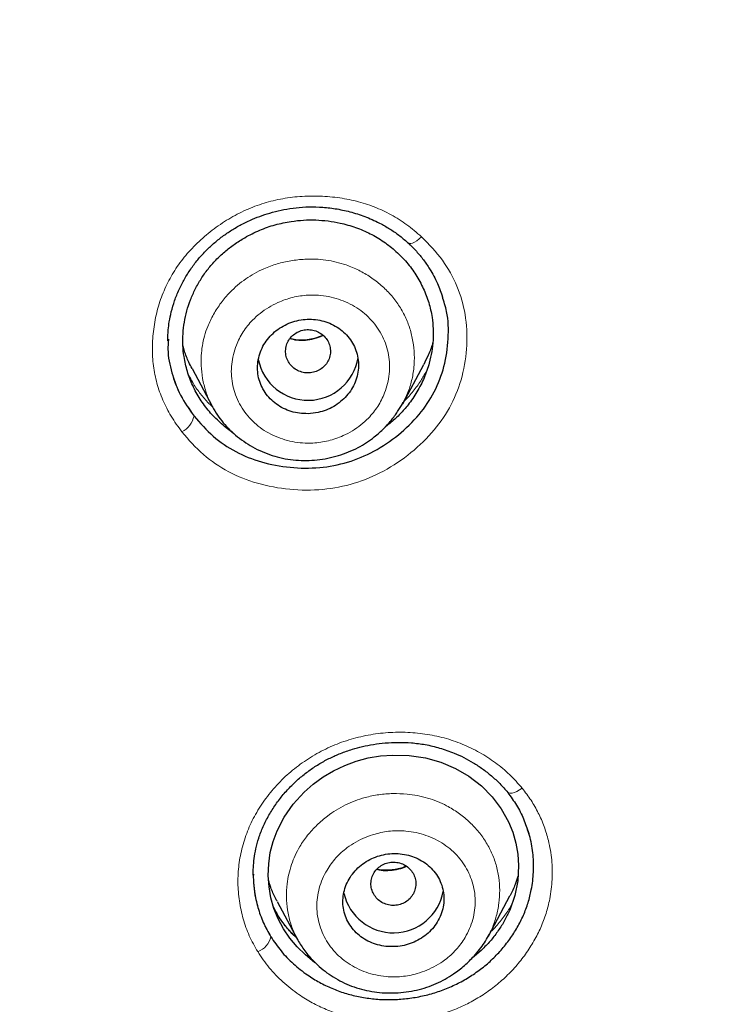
# Model space of a CAD drawing. Header units: millimetres. Extents: x 8 to 846, y 12 to 2113.
# Tile 282 of 515: x 495 to 507, y 1786 to 1804. Entities that reach past the tile are written whole.
import ezdxf

# ---------------------------------------------------------------- set-up
doc = ezdxf.new("R2010")
doc.units = ezdxf.units.MM

msp = doc.modelspace()

# ---------------------------------------------------------------- linework, layer by layer
at = {"color": 7, "linetype": 'Continuous', "lineweight": 30}
for p, q in [((501.588, 1799.835), (501.553, 1799.874)), ((497.277, 1798.159), (497.277, 1798.133)), ((501.451, 1797.005), (501.826, 1797.708)), ((497.697, 1797.633), (498.055, 1796.963)), ((501.457, 1797.027), (501.447, 1797.007)), ((501.496, 1797.073), (501.478, 1797.056)), ((498.066, 1796.95), (498.058, 1796.964)), ((498.79, 1788.616), (498.79, 1788.604)), ((502.978, 1787.518), (503.359, 1788.234)), ((499.213, 1788.138), (499.574, 1787.46)), ((499.578, 1787.462), (499.574, 1787.47))]:
    msp.add_line(p, q, dxfattribs=at)
at = {"color": 8, "linetype": 'Continuous', "lineweight": 0, "flags": 128}
for points in [[(501.787, 1799.983), (501.744, 1799.945), (501.702, 1799.913), (501.662, 1799.888), (501.626, 1799.871), (501.594, 1799.862), (501.569, 1799.862), (501.551, 1799.871), (501.55, 1799.871)], [(503.582, 1790.154), (503.534, 1790.123), (503.486, 1790.098), (503.441, 1790.079), (503.4, 1790.069), (503.365, 1790.066), (503.337, 1790.071), (503.316, 1790.084), (503.305, 1790.105)]]:
    msp.add_lwpolyline(points, dxfattribs=at)
at = {"color": 7, "linetype": 'Continuous', "lineweight": 30, "flags": 128}
msp.add_lwpolyline([(499.901, 1787.038), (499.882, 1787.05), (499.718, 1787.182), (499.571, 1787.325), (499.44, 1787.481), (499.326, 1787.649), (499.232, 1787.825), (499.157, 1788.011), (499.103, 1788.202), (499.069, 1788.399), (499.056, 1788.601), (499.064, 1788.806), (499.092, 1789.006), (499.142, 1789.202), (499.213, 1789.394), (499.339, 1789.641), (499.499, 1789.87), (499.693, 1790.083), (499.857, 1790.228), (500.032, 1790.356), (500.219, 1790.467), (500.418, 1790.562), (500.623, 1790.637), (500.835, 1790.693), (501.053, 1790.729), (501.277, 1790.746), (501.569, 1790.738), (501.857, 1790.695), (502.132, 1790.618), (502.392, 1790.508), (502.632, 1790.368), (502.853, 1790.197), (503.047, 1790.001), (503.209, 1789.787), (503.339, 1789.554), (503.414, 1789.368), (503.469, 1789.177), (503.503, 1788.98), (503.516, 1788.778), (503.501, 1788.506), (503.449, 1788.241), (503.359, 1787.983), (503.359, 1787.983)], dxfattribs=at)
at = {"color": 7, "linetype": 'Continuous', "lineweight": 30}
for centre, radius, start, end in [((499.764, 1797.973), 0.904, 191.2003, 350.7381), ((501.285, 1788.482), 0.905, 192.7199, 349.3168)]:
    msp.add_arc(centre, radius, start, end, dxfattribs=at)
at = {"color": 8, "linetype": 'Continuous', "lineweight": 0}
for centre, radius, start, end in [((497.328, 1796.876), 0.414, 296.8443, 347.7015), ((498.745, 1787.584), 0.365, 289.7327, 347.9302)]:
    msp.add_arc(centre, radius, start, end, dxfattribs=at)
at = {"color": 7, "linetype": 'Continuous', "lineweight": 30}
for points, knots in [([(478.038, 1882.285), (478.896, 1882.275), (480.611, 1882.254), (483.18, 1882.085), (485.738, 1881.818), (488.282, 1881.442), (490.807, 1880.962), (493.308, 1880.377), (495.918, 1879.65), (498.626, 1878.762), (501.417, 1877.692), (504.148, 1876.485), (506.812, 1875.146), (509.403, 1873.68), (511.795, 1872.166), (513.995, 1870.628), (516.013, 1869.085), (517.96, 1867.459), (519.833, 1865.754), (521.626, 1863.97), (523.337, 1862.114), (524.964, 1860.187), (526.503, 1858.195), (527.952, 1856.14), (529.308, 1854.028), (530.57, 1851.861), (531.733, 1849.644), (532.795, 1847.379), (533.808, 1844.944), (534.747, 1842.335), (535.589, 1839.551), (536.286, 1836.73), (536.835, 1833.878), (537.236, 1831.004), (537.475, 1828.251), (537.574, 1825.629), (537.556, 1823.143), (537.425, 1820.66), (537.184, 1818.185), (536.832, 1815.723), (536.371, 1813.277), (535.802, 1810.852), (535.125, 1808.454), (534.342, 1806.086), (533.454, 1803.752), (532.461, 1801.459), (531.365, 1799.21), (530.17, 1797.008), (528.806, 1794.739), (527.256, 1792.418), (525.504, 1790.062), (523.633, 1787.794), (521.644, 1785.621), (519.55, 1783.541), (518.065, 1782.245), (517.323, 1781.597)], [0, 0, 0, 0, 0.017859, 0.035717, 0.053574, 0.07143, 0.089287, 0.107143, 0.125, 0.145832, 0.166666, 0.1875, 0.208333, 0.229166, 0.249999, 0.267856, 0.285713, 0.303571, 0.321429, 0.339287, 0.357144, 0.375001, 0.392858, 0.410715, 0.428572, 0.446429, 0.464286, 0.482143, 0.500002, 0.520835, 0.541668, 0.562501, 0.583334, 0.604167, 0.624999, 0.642856, 0.660713, 0.678571, 0.696428, 0.714286, 0.732144, 0.750003, 0.76786, 0.785718, 0.803575, 0.821433, 0.839289, 0.857146, 0.875003, 0.895835, 0.916668, 0.9375, 0.958333, 0.979167, 1, 1, 1, 1]), ([(478.038, 1768.871), (478.645, 1768.876), (479.858, 1768.887), (481.674, 1768.973), (483.484, 1769.11), (485.288, 1769.304), (487.085, 1769.552), (488.872, 1769.856), (490.596, 1770.202), (492.255, 1770.586), (493.851, 1771.003), (495.432, 1771.463), (496.998, 1771.967), (498.55, 1772.514), (500.137, 1773.124), (501.754, 1773.8), (503.395, 1774.546), (505.006, 1775.34), (506.589, 1776.181), (508.142, 1777.071), (509.668, 1778.008), (511.124, 1778.965), (512.509, 1779.937), (513.823, 1780.915), (515.105, 1781.929), (516.356, 1782.978), (517.576, 1784.061), (518.798, 1785.211), (520.018, 1786.429), (521.228, 1787.717), (522.396, 1789.041), (523.52, 1790.401), (524.602, 1791.797), (525.642, 1793.23), (526.612, 1794.657), (527.511, 1796.072), (528.34, 1797.464), (529.125, 1798.876), (529.867, 1800.307), (530.564, 1801.756), (531.236, 1803.267), (531.878, 1804.839), (532.485, 1806.474), (533.038, 1808.126), (533.538, 1809.796), (533.984, 1811.484), (534.378, 1813.192), (534.708, 1814.867), (534.979, 1816.504), (535.193, 1818.095), (535.36, 1819.688), (535.478, 1821.283), (535.549, 1822.881), (535.572, 1824.526), (535.543, 1826.217), (535.456, 1827.953), (535.312, 1829.687), (535.111, 1831.419), (534.854, 1833.15), (534.54, 1834.877), (534.181, 1836.547), (533.783, 1838.155), (533.353, 1839.7), (532.878, 1841.229), (532.357, 1842.742), (531.792, 1844.24), (531.191, 1845.699), (530.557, 1847.12), (529.893, 1848.502), (529.189, 1849.867), (528.444, 1851.215), (527.66, 1852.546), (526.836, 1853.859), (525.975, 1855.15), (525.065, 1856.436), (524.109, 1857.711), (523.102, 1858.975), (522.06, 1860.21), (520.981, 1861.414), (519.866, 1862.589), (518.733, 1863.715), (517.585, 1864.793), (516.424, 1865.825), (515.232, 1866.827), (514.01, 1867.798), (512.756, 1868.74), (511.472, 1869.65), (510.162, 1870.527), (508.812, 1871.379), (507.422, 1872.204), (505.991, 1873.001), (504.537, 1873.757), (503.062, 1874.472), (501.565, 1875.145), (500.072, 1875.767), (498.584, 1876.339), (497.105, 1876.862), (495.61, 1877.347), (494.098, 1877.792), (492.57, 1878.197), (491.026, 1878.564), (489.47, 1878.889), (487.883, 1879.179), (486.269, 1879.428), (484.628, 1879.635), (482.984, 1879.797), (481.338, 1879.912), (479.689, 1879.983), (478.588, 1879.992), (478.038, 1879.997)], [0, 0, 0, 0, 0.010081, 0.020137, 0.030179, 0.040216, 0.050257, 0.060311, 0.070335, 0.079491, 0.088633, 0.097767, 0.1069, 0.116039, 0.125192, 0.135253, 0.145282, 0.155288, 0.16528, 0.175267, 0.185259, 0.195301, 0.204496, 0.213673, 0.222839, 0.232002, 0.241168, 0.250345, 0.260322, 0.270285, 0.280246, 0.290212, 0.300194, 0.310203, 0.320293, 0.329526, 0.338727, 0.347904, 0.357065, 0.366218, 0.375372, 0.385323, 0.395264, 0.405207, 0.415162, 0.425139, 0.435149, 0.445226, 0.454443, 0.463632, 0.472801, 0.481959, 0.491116, 0.500279, 0.510233, 0.520184, 0.530144, 0.540125, 0.550137, 0.560192, 0.570258, 0.579448, 0.588609, 0.59775, 0.60688, 0.616007, 0.625139, 0.633867, 0.642594, 0.651329, 0.660077, 0.668845, 0.677642, 0.686473, 0.695244, 0.704395, 0.713529, 0.722653, 0.731774, 0.740899, 0.750037, 0.758756, 0.767483, 0.776222, 0.78498, 0.793764, 0.802579, 0.811433, 0.820208, 0.829363, 0.838502, 0.847632, 0.856762, 0.865897, 0.875044, 0.883755, 0.89247, 0.901196, 0.909939, 0.918704, 0.927499, 0.936329, 0.945126, 0.954305, 0.963462, 0.972602, 0.981734, 0.990864, 1, 1, 1, 1]), ([(478.038, 1841.553), (478.328, 1841.549), (478.905, 1841.542), (479.767, 1841.486), (480.622, 1841.396), (481.469, 1841.269), (482.304, 1841.107), (483.126, 1840.911), (483.936, 1840.681), (484.739, 1840.415), (485.533, 1840.116), (486.316, 1839.782), (487.085, 1839.414), (487.838, 1839.013), (488.574, 1838.58), (489.286, 1838.118), (489.971, 1837.631), (490.628, 1837.121), (491.26, 1836.584), (491.869, 1836.02), (492.455, 1835.428), (493.016, 1834.806), (493.55, 1834.158), (494.054, 1833.485), (494.525, 1832.795), (494.962, 1832.093), (495.365, 1831.377), (495.736, 1830.645), (496.079, 1829.892), (496.39, 1829.121), (496.668, 1828.334), (496.91, 1827.539), (497.116, 1826.733), (497.286, 1825.922), (497.418, 1825.11), (497.512, 1824.301), (497.568, 1823.492), (497.587, 1822.676), (497.569, 1821.856), (497.513, 1821.033), (497.419, 1820.215), (497.288, 1819.402), (497.12, 1818.599), (496.916, 1817.806), (496.677, 1817.023), (496.402, 1816.245), (496.089, 1815.469), (495.741, 1814.701), (495.359, 1813.947), (494.946, 1813.215), (494.502, 1812.504), (494.03, 1811.82), (493.531, 1811.162), (493.005, 1810.529), (492.45, 1809.917), (491.862, 1809.324), (491.245, 1808.753), (490.6, 1808.207), (489.933, 1807.69), (489.244, 1807.203), (488.536, 1806.749), (487.811, 1806.326), (487.069, 1805.935), (486.306, 1805.573), (485.519, 1805.239), (484.713, 1804.936), (483.893, 1804.666), (483.067, 1804.432), (482.234, 1804.234), (481.4, 1804.074), (480.564, 1803.95), (479.728, 1803.863), (478.885, 1803.809), (478.321, 1803.802), (478.038, 1803.799)], [0, 0, 0, 0, 0.01416, 0.028225, 0.042221, 0.056175, 0.070116, 0.08382, 0.097563, 0.111371, 0.125269, 0.139236, 0.153202, 0.167193, 0.181236, 0.195324, 0.209096, 0.222815, 0.236507, 0.250198, 0.264062, 0.277956, 0.291908, 0.305946, 0.319987, 0.333699, 0.347417, 0.361166, 0.374969, 0.38903, 0.403034, 0.417007, 0.430976, 0.44504, 0.458842, 0.472564, 0.48623, 0.49987, 0.513831, 0.527731, 0.541598, 0.555459, 0.569343, 0.583028, 0.596788, 0.610648, 0.624634, 0.638912, 0.653063, 0.667115, 0.681093, 0.695027, 0.708695, 0.722372, 0.736086, 0.749862, 0.763897, 0.77786, 0.791778, 0.805678, 0.819587, 0.833284, 0.847043, 0.860888, 0.874845, 0.889056, 0.903155, 0.91717, 0.931127, 0.945054, 0.95873, 0.972428, 0.986177, 1, 1, 1, 1]), ([(535.073, 1824.397), (535.066, 1823.725), (535.051, 1822.382), (534.932, 1820.371), (534.742, 1818.364), (534.474, 1816.362), (534.129, 1814.366), (533.717, 1812.417), (533.244, 1810.522), (532.715, 1808.685), (532.121, 1806.869), (531.461, 1805.073), (530.724, 1803.268), (529.908, 1801.458), (529.008, 1799.648), (528.038, 1797.869), (527, 1796.122), (525.893, 1794.407), (524.742, 1792.761), (523.556, 1791.186), (522.339, 1789.684), (521.07, 1788.224), (519.748, 1786.806), (518.352, 1785.41), (516.88, 1784.039), (515.33, 1782.699), (513.726, 1781.411), (512.067, 1780.176), (510.358, 1778.997), (508.639, 1777.9), (506.922, 1776.885), (505.209, 1775.949), (503.465, 1775.073), (501.691, 1774.255), (499.855, 1773.483), (497.956, 1772.762), (495.995, 1772.096), (494.005, 1771.499), (491.985, 1770.97), (489.939, 1770.512), (487.915, 1770.132), (485.922, 1769.828), (483.966, 1769.596), (482.008, 1769.43), (480.046, 1769.329), (478.039, 1769.294), (475.989, 1769.329), (473.899, 1769.439), (471.814, 1769.623), (469.736, 1769.882), (467.665, 1770.215), (465.649, 1770.612), (463.692, 1771.068), (461.798, 1771.576), (459.928, 1772.146), (458.081, 1772.777), (456.215, 1773.485), (454.335, 1774.275), (452.445, 1775.15), (450.593, 1776.091), (448.777, 1777.097), (446.997, 1778.168), (445.29, 1779.281), (443.66, 1780.427), (442.108, 1781.599), (440.602, 1782.82), (439.144, 1784.088), (437.701, 1785.433), (436.278, 1786.855), (434.883, 1788.358), (433.548, 1789.908), (432.272, 1791.504), (431.053, 1793.15), (429.917, 1794.808), (428.862, 1796.472), (427.89, 1798.133), (426.98, 1799.822), (426.132, 1801.539), (425.331, 1803.319), (424.581, 1805.161), (423.889, 1807.061), (423.27, 1808.981), (422.725, 1810.921), (422.252, 1812.885), (421.859, 1814.835), (421.544, 1816.763), (421.303, 1818.662), (421.132, 1820.568), (421.025, 1822.48), (421.012, 1823.758), (421.006, 1824.397)], [0, 0, 0, 0, 0.011647, 0.023279, 0.034914, 0.046569, 0.058262, 0.069997, 0.081033, 0.092045, 0.103046, 0.114051, 0.125075, 0.136674, 0.148268, 0.159874, 0.171507, 0.183184, 0.194903, 0.205931, 0.216944, 0.227954, 0.238974, 0.250018, 0.2616, 0.2732, 0.284834, 0.296518, 0.308264, 0.319998, 0.330999, 0.341975, 0.352941, 0.363907, 0.374886, 0.386463, 0.398058, 0.409684, 0.421356, 0.433089, 0.444843, 0.455871, 0.466863, 0.477832, 0.488791, 0.499751, 0.51144, 0.523115, 0.53479, 0.54648, 0.558201, 0.569925, 0.580927, 0.591892, 0.602833, 0.61376, 0.624687, 0.6364, 0.648087, 0.659761, 0.671439, 0.683135, 0.694871, 0.705904, 0.716895, 0.727858, 0.738804, 0.749746, 0.761426, 0.773081, 0.784724, 0.796373, 0.808043, 0.819784, 0.830839, 0.841857, 0.852852, 0.863839, 0.87483, 0.886496, 0.898127, 0.909738, 0.921348, 0.932974, 0.944696, 0.955762, 0.96681, 0.977856, 0.988914, 1, 1, 1, 1]), ([(421.626, 1820.903), (421.63, 1820.848), (421.638, 1820.728), (421.654, 1820.534), (421.672, 1820.308), (421.694, 1820.05), (421.718, 1819.768), (421.746, 1819.472), (421.791, 1819.007), (421.859, 1818.385), (421.95, 1817.641), (422.046, 1816.946), (422.144, 1816.293), (422.248, 1815.649), (422.388, 1814.851), (422.571, 1813.899), (422.809, 1812.791), (423.069, 1811.69), (423.366, 1810.544), (423.702, 1809.355), (424.082, 1808.125), (424.492, 1806.904), (424.931, 1805.693), (425.4, 1804.494), (425.898, 1803.305), (426.425, 1802.129), (426.982, 1800.963), (427.568, 1799.808), (428.184, 1798.665), (428.827, 1797.536), (429.497, 1796.422), (430.191, 1795.329), (430.906, 1794.258), (431.643, 1793.211), (432.404, 1792.18), (433.193, 1791.161), (434.012, 1790.153), (434.861, 1789.158), (435.735, 1788.183), (436.632, 1787.229), (437.552, 1786.295), (438.495, 1785.382), (439.46, 1784.492), (440.448, 1783.623), (441.456, 1782.778), (442.484, 1781.956), (443.532, 1781.157), (444.593, 1780.386), (445.664, 1779.645), (446.746, 1778.932), (447.844, 1778.245), (448.965, 1777.577), (450.11, 1776.931), (451.277, 1776.306), (452.46, 1775.709), (453.658, 1775.139), (454.869, 1774.596), (456.094, 1774.081), (457.331, 1773.595), (458.58, 1773.137), (459.839, 1772.709), (461.107, 1772.309), (462.385, 1771.938), (463.664, 1771.598), (464.943, 1771.288), (466.219, 1771.01), (467.501, 1770.76), (468.797, 1770.537), (470.107, 1770.342), (471.43, 1770.175), (472.758, 1770.039), (474.088, 1769.933), (475.422, 1769.858), (476.759, 1769.813), (478.097, 1769.8), (479.434, 1769.816), (480.768, 1769.863), (482.099, 1769.941), (483.426, 1770.049), (484.743, 1770.187), (486.047, 1770.353), (487.339, 1770.547), (488.626, 1770.769), (489.917, 1771.022), (491.21, 1771.306), (492.506, 1771.622), (493.795, 1771.967), (495.075, 1772.341), (496.346, 1772.744), (497.606, 1773.176), (498.855, 1773.637), (500.09, 1774.126), (501.311, 1774.642), (502.519, 1775.186), (503.712, 1775.757), (504.885, 1776.351), (506.035, 1776.969), (507.163, 1777.608), (508.276, 1778.272), (509.381, 1778.965), (510.477, 1779.688), (511.562, 1780.442), (512.63, 1781.221), (513.679, 1782.023), (514.708, 1782.85), (515.716, 1783.699), (516.702, 1784.57), (517.665, 1785.462), (518.604, 1786.374), (519.52, 1787.308), (520.413, 1788.262), (521.278, 1789.231), (522.113, 1790.213), (522.92, 1791.208), (523.703, 1792.221), (524.468, 1793.259), (525.213, 1794.322), (525.937, 1795.408), (526.634, 1796.511), (527.304, 1797.629), (527.946, 1798.761), (528.56, 1799.908), (529.145, 1801.065), (529.7, 1802.233), (530.225, 1803.411), (530.721, 1804.6), (531.188, 1805.802), (531.625, 1807.014), (532.033, 1808.237), (532.412, 1809.468), (532.76, 1810.708), (533.079, 1811.955), (533.367, 1813.208), (533.624, 1814.467), (533.814, 1815.524), (533.953, 1816.388), (534.053, 1817.064), (534.148, 1817.769), (534.222, 1818.387), (534.279, 1818.901), (534.319, 1819.295), (534.354, 1819.667), (534.38, 1819.972), (534.4, 1820.216), (534.415, 1820.402), (534.427, 1820.561), (534.437, 1820.692), (534.446, 1820.792), (534.451, 1820.852), (534.453, 1820.878)], [0, 0, 0, 0, 0.000972, 0.00214, 0.003506, 0.005071, 0.006833, 0.008669, 0.010483, 0.01536, 0.020074, 0.024147, 0.02815, 0.032108, 0.036022, 0.042913, 0.049781, 0.056648, 0.063516, 0.07132, 0.079124, 0.086927, 0.094729, 0.102526, 0.110315, 0.118106, 0.125905, 0.133736, 0.141568, 0.149401, 0.157234, 0.165071, 0.172773, 0.180477, 0.188169, 0.195855, 0.203695, 0.211534, 0.219373, 0.22721, 0.235046, 0.242882, 0.250729, 0.258566, 0.266406, 0.274247, 0.282088, 0.289927, 0.297623, 0.305312, 0.312993, 0.320676, 0.328514, 0.336353, 0.344191, 0.352031, 0.359872, 0.367717, 0.37557, 0.383406, 0.391244, 0.399082, 0.406919, 0.414756, 0.42245, 0.430139, 0.437816, 0.445493, 0.45333, 0.461167, 0.469006, 0.476845, 0.484688, 0.492542, 0.500414, 0.508269, 0.516104, 0.523931, 0.531754, 0.539576, 0.547258, 0.554937, 0.562615, 0.570292, 0.578136, 0.585988, 0.593841, 0.601695, 0.60955, 0.617404, 0.625259, 0.633094, 0.640923, 0.648747, 0.656569, 0.664391, 0.672072, 0.679754, 0.687435, 0.695118, 0.702963, 0.710816, 0.718673, 0.72653, 0.734389, 0.742246, 0.7501, 0.757929, 0.765748, 0.773567, 0.781388, 0.789209, 0.796892, 0.804574, 0.81226, 0.819951, 0.82781, 0.835667, 0.843519, 0.85137, 0.859219, 0.867068, 0.874915, 0.882713, 0.890504, 0.898295, 0.906097, 0.913906, 0.921715, 0.929526, 0.937336, 0.945145, 0.952949, 0.960746, 0.968542, 0.972526, 0.976679, 0.980999, 0.985489, 0.988029, 0.990437, 0.992707, 0.994838, 0.996024, 0.997162, 0.998233, 0.998944, 0.999532, 1, 1, 1, 1]), ([(497.266, 1798.13), (497.267, 1798.157), (497.267, 1798.219), (497.273, 1798.334), (497.291, 1798.479), (497.326, 1798.654), (497.384, 1798.846), (497.463, 1799.042), (497.559, 1799.23), (497.67, 1799.407), (497.795, 1799.573), (497.932, 1799.726), (498.079, 1799.865), (498.236, 1799.991), (498.401, 1800.103), (498.58, 1800.206), (498.762, 1800.293), (498.949, 1800.366), (499.135, 1800.424), (499.337, 1800.472), (499.555, 1800.505), (499.788, 1800.521), (500.033, 1800.514), (500.287, 1800.482), (500.549, 1800.424), (500.813, 1800.335), (501.044, 1800.229), (501.24, 1800.114), (501.405, 1800), (501.506, 1799.911), (501.557, 1799.867)], [0, 0, 0, 0, 0.016628, 0.038477, 0.065685, 0.098226, 0.135646, 0.173483, 0.210631, 0.247112, 0.282952, 0.318189, 0.352872, 0.387003, 0.420383, 0.454108, 0.491446, 0.521962, 0.554621, 0.589418, 0.626348, 0.665422, 0.706681, 0.75018, 0.795921, 0.843861, 0.893915, 0.928418, 0.963786, 1, 1, 1, 1]), ([(498.419, 1796.499), (498.418, 1796.499), (498.337, 1796.547), (498.195, 1796.669), (498, 1796.865), (497.837, 1797.088), (497.705, 1797.328), (497.608, 1797.582), (497.553, 1797.824), (497.531, 1798.05), (497.534, 1798.255), (497.557, 1798.46), (497.601, 1798.662), (497.666, 1798.86), (497.752, 1799.052), (497.856, 1799.236), (497.979, 1799.41), (498.12, 1799.571), (498.277, 1799.719), (498.449, 1799.852), (498.656, 1799.984), (498.899, 1800.104), (499.177, 1800.204), (499.369, 1800.24), (499.466, 1800.258)], [0, 0, 0, 0, 0.000706, 0.055848, 0.111023, 0.167165, 0.223102, 0.278254, 0.333559, 0.374866, 0.416739, 0.458423, 0.499973, 0.541639, 0.583313, 0.625106, 0.666422, 0.708056, 0.749408, 0.790901, 0.832952, 0.889194, 0.944544, 1, 1, 1, 1]), ([(499.466, 1800.258), (499.538, 1800.267), (499.683, 1800.285), (499.903, 1800.286), (500.121, 1800.269), (500.36, 1800.228), (500.614, 1800.155), (500.876, 1800.043), (501.118, 1799.899), (501.336, 1799.728), (501.529, 1799.529), (501.692, 1799.306), (501.824, 1799.066), (501.921, 1798.812), (501.975, 1798.57), (501.998, 1798.345), (501.996, 1798.141), (501.972, 1797.937), (501.923, 1797.711), (501.839, 1797.469), (501.712, 1797.218), (501.565, 1797.003), (501.408, 1796.824), (501.271, 1796.693), (501.176, 1796.622), (501.14, 1796.595)], [0, 0, 0, 0, 0.037329, 0.075155, 0.112695, 0.150228, 0.200843, 0.250641, 0.300479, 0.350417, 0.400225, 0.450738, 0.501301, 0.551093, 0.600957, 0.638375, 0.675649, 0.713151, 0.751244, 0.801274, 0.851527, 0.901431, 0.938699, 0.976547, 1, 1, 1, 1]), ([(501.557, 1799.867), (501.604, 1799.82), (501.698, 1799.727), (501.823, 1799.574), (501.952, 1799.385), (502.073, 1799.163), (502.134, 1798.987), (502.163, 1798.902)], [0, 0, 0, 0, 0.170699, 0.340947, 0.510833, 0.764987, 1, 1, 1, 1]), ([(497.733, 1796.788), (497.842, 1796.663), (498.055, 1796.417), (498.467, 1796.141), (498.934, 1795.952), (499.443, 1795.86), (499.965, 1795.853), (500.475, 1795.95), (500.953, 1796.151), (501.383, 1796.443), (501.753, 1796.8), (502.031, 1797.215), (502.207, 1797.677), (502.273, 1798.162), (502.265, 1798.588), (502.186, 1798.83), (502.158, 1798.917)], [0, 0, 0, 0, 0.075111, 0.147055, 0.219065, 0.294364, 0.369507, 0.441341, 0.513286, 0.588747, 0.663488, 0.735209, 0.807337, 0.88324, 0.957813, 1, 1, 1, 1]), ([(499.765, 1796.83), (499.825, 1796.835), (499.935, 1796.844), (500.09, 1796.892), (500.226, 1796.956), (500.348, 1797.042), (500.456, 1797.145), (500.543, 1797.263), (500.61, 1797.394), (500.652, 1797.533), (500.668, 1797.677), (500.658, 1797.82), (500.623, 1797.96), (500.562, 1798.091), (500.478, 1798.209), (500.374, 1798.312), (500.253, 1798.396), (500.119, 1798.459), (499.975, 1798.5), (499.826, 1798.517), (499.676, 1798.511), (499.528, 1798.482), (499.386, 1798.431), (499.255, 1798.357), (499.137, 1798.265), (499.037, 1798.156), (498.957, 1798.033), (498.9, 1797.898), (498.867, 1797.757), (498.861, 1797.613), (498.88, 1797.47), (498.926, 1797.333), (498.995, 1797.207), (499.087, 1797.094), (499.198, 1796.998), (499.325, 1796.921), (499.464, 1796.867), (499.612, 1796.833), (499.714, 1796.831), (499.765, 1796.83)], [0, 0, 0, 0, 0.0320294, 0.058413, 0.0847956, 0.1112898, 0.137784, 0.1645465, 0.19131, 0.218382, 0.2454554, 0.2727378, 0.3000215, 0.3273201, 0.3546193, 0.3817362, 0.4088527, 0.435674, 0.462494, 0.4890339, 0.5155724, 0.5419637, 0.568354, 0.5947936, 0.6212328, 0.6479006, 0.6745691, 0.7015482, 0.7285287, 0.7557628, 0.7829984, 0.8103151, 0.8376326, 0.8648241, 0.8920154, 0.9190068, 0.9459972, 0.9729993, 1, 1, 1, 1]), ([(499.458, 1797.694), (499.482, 1797.67), (499.531, 1797.622), (499.626, 1797.576), (499.729, 1797.553), (499.834, 1797.558), (499.935, 1797.589), (500.024, 1797.643), (500.095, 1797.718), (500.144, 1797.809), (500.167, 1797.908), (500.162, 1798.01), (500.131, 1798.107), (500.074, 1798.194), (499.996, 1798.262), (499.902, 1798.309), (499.799, 1798.332), (499.694, 1798.327), (499.593, 1798.296), (499.504, 1798.242), (499.433, 1798.166), (499.384, 1798.076), (499.361, 1797.976), (499.366, 1797.875), (499.397, 1797.777), (499.437, 1797.722), (499.458, 1797.694)], [0, 0, 0, 0, 0.041659, 0.083341, 0.125, 0.166659, 0.208341, 0.25, 0.291659, 0.333341, 0.375, 0.416659, 0.458341, 0.5, 0.541659, 0.583341, 0.625, 0.666659, 0.708341, 0.75, 0.791659, 0.833341, 0.875, 0.916659, 0.958341, 1, 1, 1, 1]), ([(497.274, 1798.14), (497.271, 1798.086), (497.259, 1797.89), (497.327, 1797.556), (497.478, 1797.15), (497.647, 1796.91), (497.733, 1796.788)], [0, 0, 0, 0, 0.110247, 0.402082, 0.695137, 1, 1, 1, 1]), ([(500.029, 1798.227), (500.023, 1798.224), (499.977, 1798.199), (499.882, 1798.17), (499.749, 1798.143), (499.615, 1798.138), (499.511, 1798.148), (499.456, 1798.164), (499.441, 1798.169)], [0, 0, 0, 0, 0.035966, 0.259316, 0.482445, 0.703711, 0.923586, 1, 1, 1, 1]), ([(501.988, 1798.101), (501.986, 1798.093), (501.966, 1798.016), (501.913, 1797.883), (501.853, 1797.764), (501.825, 1797.709)], [0, 0, 0, 0, 0.058744, 0.566817, 1, 1, 1, 1]), ([(497.699, 1797.634), (497.679, 1797.672), (497.625, 1797.773), (497.571, 1797.909), (497.544, 1798.009), (497.536, 1798.04)], [0, 0, 0, 0, 0.292031, 0.778872, 1, 1, 1, 1]), ([(497.7, 1797.402), (497.687, 1797.421), (497.669, 1797.448), (497.656, 1797.475), (497.652, 1797.483)], [0, 0, 0, 0, 0.726358, 1, 1, 1, 1]), ([(498.061, 1796.952), (498.089, 1796.903), (498.147, 1796.803), (498.252, 1796.666), (498.372, 1796.536), (498.507, 1796.417), (498.656, 1796.309), (498.817, 1796.213), (498.988, 1796.133), (499.169, 1796.07), (499.354, 1796.025), (499.545, 1796), (499.737, 1795.993), (499.929, 1796.005), (500.119, 1796.034), (500.306, 1796.081), (500.486, 1796.144), (500.654, 1796.223), (500.808, 1796.313), (500.965, 1796.427), (501.118, 1796.564), (501.239, 1796.701), (501.319, 1796.808), (501.372, 1796.884), (501.42, 1796.957), (501.447, 1797.004), (501.46, 1797.027)], [0, 0, 0, 0, 0.041212, 0.0833275, 0.1263635, 0.1703514, 0.2153231, 0.2613177, 0.3078673, 0.3542307, 0.4004439, 0.4465801, 0.4926784, 0.5387376, 0.5847377, 0.630656, 0.6764823, 0.7213456, 0.7640804, 0.8046697, 0.8615366, 0.913568, 0.9376571, 0.9597945, 0.9803723, 1, 1, 1, 1]), ([(498.788, 1788.604), (498.788, 1788.65), (498.789, 1788.747), (498.804, 1788.905), (498.834, 1789.081), (498.885, 1789.272), (498.962, 1789.473), (499.064, 1789.673), (499.184, 1789.864), (499.32, 1790.041), (499.469, 1790.203), (499.629, 1790.35), (499.798, 1790.481), (499.974, 1790.596), (500.156, 1790.695), (500.349, 1790.78), (500.542, 1790.847), (500.738, 1790.9), (500.933, 1790.939), (501.145, 1790.965), (501.371, 1790.975), (501.611, 1790.967), (501.86, 1790.935), (502.116, 1790.874), (502.344, 1790.794), (502.542, 1790.703), (502.711, 1790.61), (502.877, 1790.501), (503.035, 1790.376), (503.187, 1790.237), (503.276, 1790.132), (503.322, 1790.079)], [0, 0, 0, 0, 0.025756, 0.054297, 0.085684, 0.119947, 0.156975, 0.195033, 0.232288, 0.268744, 0.304395, 0.339236, 0.373272, 0.406516, 0.438985, 0.470958, 0.505879, 0.53474, 0.565884, 0.599289, 0.634918, 0.672716, 0.712633, 0.754755, 0.799194, 0.830136, 0.862123, 0.895135, 0.929144, 0.964112, 1, 1, 1, 1]), ([(503.322, 1790.079), (503.376, 1790.004), (503.486, 1789.855), (503.612, 1789.609), (503.669, 1789.435), (503.698, 1789.348)], [0, 0, 0, 0, 0.333284, 0.666547, 1, 1, 1, 1]), ([(499.101, 1787.508), (499.16, 1787.421), (499.276, 1787.248), (499.499, 1787.02), (499.732, 1786.836), (499.964, 1786.692), (500.186, 1786.584), (500.419, 1786.499), (500.661, 1786.437), (500.911, 1786.398), (501.165, 1786.382), (501.421, 1786.391), (501.677, 1786.423), (501.931, 1786.478), (502.176, 1786.557), (502.411, 1786.659), (502.634, 1786.782), (502.842, 1786.925), (503.034, 1787.087), (503.208, 1787.267), (503.363, 1787.463), (503.497, 1787.671), (503.606, 1787.888), (503.69, 1788.113), (503.754, 1788.369), (503.789, 1788.656), (503.78, 1788.968), (503.74, 1789.223), (503.693, 1789.369), (503.677, 1789.415)], [0, 0, 0, 0, 0.046529, 0.092815, 0.139675, 0.175178, 0.210049, 0.244653, 0.279362, 0.314381, 0.349105, 0.383899, 0.419123, 0.454464, 0.489257, 0.523895, 0.558775, 0.593472, 0.628051, 0.662897, 0.698392, 0.733673, 0.768467, 0.80316, 0.838139, 0.884685, 0.931061, 0.978096, 1, 1, 1, 1]), ([(501.191, 1787.331), (501.25, 1787.33), (501.358, 1787.328), (501.515, 1787.359), (501.656, 1787.408), (501.787, 1787.479), (501.906, 1787.569), (502.007, 1787.677), (502.089, 1787.799), (502.148, 1787.932), (502.182, 1788.073), (502.189, 1788.216), (502.17, 1788.358), (502.124, 1788.494), (502.055, 1788.619), (501.963, 1788.731), (501.853, 1788.825), (501.727, 1788.9), (501.59, 1788.954), (501.445, 1788.985), (501.296, 1788.994), (501.147, 1788.98), (501.002, 1788.944), (500.864, 1788.886), (500.737, 1788.808), (500.625, 1788.711), (500.53, 1788.597), (500.457, 1788.471), (500.407, 1788.334), (500.383, 1788.192), (500.386, 1788.048), (500.415, 1787.908), (500.47, 1787.776), (500.549, 1787.656), (500.648, 1787.55), (500.765, 1787.463), (500.897, 1787.396), (501.04, 1787.349), (501.141, 1787.337), (501.191, 1787.331)], [0, 0, 0, 0, 0.031091, 0.057186, 0.08328, 0.109566, 0.135853, 0.162585, 0.189318, 0.216556, 0.243797, 0.271367, 0.29894, 0.326517, 0.354094, 0.381358, 0.408621, 0.4354, 0.462177, 0.488508, 0.514837, 0.540941, 0.567043, 0.593238, 0.619432, 0.646008, 0.672584, 0.699671, 0.726761, 0.754257, 0.781756, 0.809369, 0.836984, 0.864372, 0.891761, 0.918813, 0.945863, 0.972933, 1, 1, 1, 1]), ([(500.949, 1788.242), (500.97, 1788.215), (501.013, 1788.162), (501.101, 1788.104), (501.199, 1788.069), (501.305, 1788.061), (501.409, 1788.079), (501.504, 1788.122), (501.585, 1788.188), (501.645, 1788.272), (501.681, 1788.368), (501.689, 1788.47), (501.671, 1788.57), (501.626, 1788.662), (501.557, 1788.74), (501.471, 1788.798), (501.372, 1788.833), (501.266, 1788.841), (501.162, 1788.823), (501.067, 1788.78), (500.986, 1788.714), (500.926, 1788.63), (500.89, 1788.534), (500.882, 1788.433), (500.899, 1788.332), (500.933, 1788.272), (500.949, 1788.242)], [0, 0, 0, 0, 0.041659, 0.083341, 0.125, 0.166659, 0.208341, 0.25, 0.291659, 0.333341, 0.375, 0.416659, 0.458341, 0.5, 0.541659, 0.583341, 0.625, 0.666659, 0.708341, 0.75, 0.791659, 0.833341, 0.875, 0.916659, 0.958341, 1, 1, 1, 1]), ([(501.514, 1788.764), (501.504, 1788.759), (501.46, 1788.738), (501.374, 1788.715), (501.261, 1788.694), (501.148, 1788.69), (501.056, 1788.694), (501.005, 1788.706), (500.989, 1788.709)], [0, 0, 0, 0, 0.060986, 0.276328, 0.486443, 0.69614, 0.90514, 1, 1, 1, 1]), ([(498.79, 1788.624), (498.789, 1788.593), (498.788, 1788.488), (498.81, 1788.289), (498.864, 1788.03), (498.96, 1787.759), (499.054, 1787.592), (499.101, 1787.508)], [0, 0, 0, 0, 0.078779, 0.265576, 0.512353, 0.755896, 1, 1, 1, 1]), ([(503.505, 1788.583), (503.489, 1788.535), (503.451, 1788.419), (503.4, 1788.303), (503.361, 1788.237), (503.359, 1788.234)], [0, 0, 0, 0, 0.404067, 0.97242, 1, 1, 1, 1]), ([(499.215, 1788.139), (499.204, 1788.158), (499.159, 1788.237), (499.106, 1788.362), (499.074, 1788.471), (499.061, 1788.514)], [0, 0, 0, 0, 0.159986, 0.672711, 1, 1, 1, 1]), ([(499.558, 1787.491), (499.538, 1787.508), (499.457, 1787.581), (499.337, 1787.729), (499.22, 1787.891), (499.168, 1787.996), (499.152, 1788.029)], [0, 0, 0, 0, 0.112023, 0.468091, 0.83377, 1, 1, 1, 1]), ([(503.359, 1787.983), (503.329, 1787.92), (503.271, 1787.794), (503.158, 1787.616), (503.03, 1787.446), (502.881, 1787.291), (502.765, 1787.183), (502.695, 1787.133), (502.684, 1787.125)], [0, 0, 0, 0, 0.192093, 0.385225, 0.578168, 0.769826, 0.964221, 1, 1, 1, 1]), ([(499.568, 1787.473), (499.607, 1787.407), (499.687, 1787.271), (499.825, 1787.108), (499.965, 1786.972), (500.102, 1786.863), (500.252, 1786.764), (500.413, 1786.679), (500.584, 1786.61), (500.762, 1786.558), (500.946, 1786.523), (501.133, 1786.504), (501.323, 1786.503), (501.513, 1786.52), (501.699, 1786.554), (501.879, 1786.604), (502.05, 1786.67), (502.209, 1786.75), (502.38, 1786.855), (502.555, 1786.99), (502.705, 1787.14), (502.82, 1787.277), (502.908, 1787.398), (502.957, 1787.482), (502.981, 1787.524)], [0, 0, 0, 0, 0.055127, 0.114096, 0.155621, 0.198968, 0.243696, 0.288463, 0.333248, 0.378133, 0.423138, 0.468251, 0.51345, 0.558714, 0.603977, 0.648447, 0.691909, 0.734343, 0.775769, 0.835953, 0.893684, 0.930335, 0.965654, 1, 1, 1, 1])]:
    msp.add_open_spline(points, degree=3, knots=knots, dxfattribs=at)
at = {"color": 8, "linetype": 'Continuous', "lineweight": 0}
for points, knots in [([(421.73, 1824.347), (421.737, 1823.68), (421.752, 1822.346), (421.871, 1820.349), (422.061, 1818.355), (422.33, 1816.366), (422.674, 1814.386), (423.083, 1812.46), (423.551, 1810.594), (424.073, 1808.787), (424.659, 1807), (425.309, 1805.234), (426.035, 1803.457), (426.84, 1801.674), (427.73, 1799.887), (428.689, 1798.13), (429.719, 1796.402), (430.816, 1794.706), (431.954, 1793.08), (433.125, 1791.528), (434.322, 1790.05), (435.571, 1788.614), (436.87, 1787.221), (438.246, 1785.845), (439.701, 1784.491), (441.237, 1783.163), (442.825, 1781.888), (444.466, 1780.667), (446.153, 1779.504), (447.847, 1778.424), (449.537, 1777.426), (451.224, 1776.507), (452.943, 1775.644), (454.693, 1774.838), (456.509, 1774.075), (458.39, 1773.361), (460.334, 1772.701), (462.306, 1772.11), (464.304, 1771.588), (466.324, 1771.136), (468.32, 1770.763), (470.283, 1770.465), (472.211, 1770.237), (474.145, 1770.075), (476.083, 1769.977), (478.064, 1769.944), (480.085, 1769.979), (482.141, 1770.088), (484.191, 1770.27), (486.236, 1770.525), (488.277, 1770.853), (490.269, 1771.245), (492.208, 1771.696), (494.087, 1772.201), (495.942, 1772.767), (497.774, 1773.394), (499.617, 1774.095), (501.468, 1774.874), (503.322, 1775.733), (505.14, 1776.657), (506.922, 1777.645), (508.673, 1778.698), (510.356, 1779.795), (511.97, 1780.928), (513.507, 1782.089), (514.998, 1783.297), (516.442, 1784.553), (517.868, 1785.882), (519.272, 1787.287), (520.646, 1788.768), (521.963, 1790.297), (523.222, 1791.873), (524.425, 1793.498), (525.547, 1795.135), (526.587, 1796.776), (527.546, 1798.413), (528.444, 1800.077), (529.28, 1801.768), (530.072, 1803.525), (530.814, 1805.345), (531.501, 1807.23), (532.114, 1809.137), (532.655, 1811.067), (533.124, 1813.019), (533.511, 1814.95), (533.821, 1816.851), (534.057, 1818.719), (534.225, 1820.591), (534.329, 1822.468), (534.342, 1823.721), (534.349, 1824.347)], [0, 0, 0, 0, 0.0117137, 0.0234149, 0.0351216, 0.0468522, 0.0586247, 0.070364, 0.0813631, 0.0923367, 0.1032992, 0.1142649, 0.1252481, 0.1368316, 0.148424, 0.1600419, 0.1717018, 0.1834199, 0.1951477, 0.206154, 0.2171342, 0.2281014, 0.2390684, 0.2500482, 0.2616874, 0.2733323, 0.2849979, 0.2966994, 0.3084517, 0.3201468, 0.3311024, 0.3420458, 0.3529893, 0.3639449, 0.3749251, 0.3865672, 0.398212, 0.409874, 0.4215681, 0.4333088, 0.4450345, 0.4560332, 0.4670091, 0.4779743, 0.4889413, 0.4999221, 0.5115701, 0.5232038, 0.5348379, 0.5464871, 0.5581659, 0.5699121, 0.5809668, 0.5919838, 0.6029753, 0.6139537, 0.6249313, 0.6365724, 0.6481884, 0.6597941, 0.6714039, 0.6830322, 0.6947667, 0.7058318, 0.7168559, 0.7278515, 0.7388313, 0.7498078, 0.7614587, 0.7730925, 0.7847248, 0.7963708, 0.8080459, 0.8197857, 0.8308292, 0.8418316, 0.8528066, 0.8637681, 0.8747299, 0.8864319, 0.8981149, 0.9097963, 0.9214933, 0.9332235, 0.9449736, 0.9560095, 0.967015, 0.9780052, 0.9889952, 1, 1, 1, 1]), ([(497.515, 1796.507), (497.449, 1796.598), (497.319, 1796.777), (497.172, 1797.068), (497.065, 1797.37), (497.002, 1797.683), (496.983, 1798.007), (497.007, 1798.338), (497.07, 1798.667), (497.174, 1798.983), (497.318, 1799.28), (497.501, 1799.558), (497.725, 1799.815), (497.984, 1800.05), (498.27, 1800.258), (498.576, 1800.43), (498.896, 1800.562), (499.229, 1800.653), (499.576, 1800.705), (499.932, 1800.715), (500.285, 1800.689), (500.625, 1800.624), (500.947, 1800.522), (501.249, 1800.38), (501.533, 1800.202), (501.701, 1800.057), (501.787, 1799.983)], [0, 0, 0, 0, 0.042967, 0.084549, 0.125373, 0.166105, 0.207413, 0.249937, 0.292993, 0.334582, 0.375363, 0.416033, 0.457296, 0.499826, 0.542852, 0.584448, 0.625282, 0.666059, 0.707485, 0.750236, 0.793177, 0.834729, 0.875522, 0.916224, 0.957502, 1, 1, 1, 1]), ([(501.787, 1799.983), (501.918, 1799.848), (502.174, 1799.585), (502.436, 1799.11), (502.584, 1798.594), (502.609, 1798.049), (502.531, 1797.504), (502.334, 1796.988), (502.023, 1796.523), (501.608, 1796.123), (501.126, 1795.796), (500.591, 1795.571), (500.02, 1795.461), (499.435, 1795.467), (498.863, 1795.57), (498.34, 1795.78), (497.877, 1796.09), (497.638, 1796.366), (497.515, 1796.507)], [0, 0, 0, 0, 0.064343, 0.125645, 0.186655, 0.250157, 0.314456, 0.375594, 0.43644, 0.499903, 0.563894, 0.624956, 0.685958, 0.74978, 0.813719, 0.874894, 0.936067, 1, 1, 1, 1]), ([(498.058, 1796.964), (498.048, 1796.98), (497.999, 1797.063), (497.939, 1797.228), (497.88, 1797.456), (497.857, 1797.671), (497.858, 1797.867), (497.878, 1798.042), (497.916, 1798.215), (497.98, 1798.404), (498.076, 1798.603), (498.209, 1798.808), (498.356, 1798.98), (498.506, 1799.121), (498.653, 1799.235), (498.81, 1799.334), (498.996, 1799.426), (499.212, 1799.504), (499.457, 1799.563), (499.624, 1799.577), (499.708, 1799.584)], [0, 0, 0, 0, 0.015043, 0.080643, 0.146319, 0.211958, 0.261103, 0.310127, 0.35903, 0.408063, 0.473845, 0.539941, 0.606077, 0.655546, 0.70478, 0.753725, 0.802667, 0.86822, 0.93405, 1, 1, 1, 1]), ([(499.708, 1799.584), (499.77, 1799.585), (499.896, 1799.588), (500.083, 1799.57), (500.266, 1799.536), (500.463, 1799.478), (500.671, 1799.39), (500.881, 1799.268), (501.072, 1799.122), (501.241, 1798.954), (501.384, 1798.768), (501.499, 1798.563), (501.584, 1798.346), (501.639, 1798.118), (501.663, 1797.885), (501.656, 1797.651), (501.616, 1797.42), (501.551, 1797.21), (501.486, 1797.083), (501.457, 1797.027)], [0, 0, 0, 0, 0.047981, 0.095897, 0.143745, 0.19152, 0.255116, 0.318638, 0.382033, 0.445221, 0.508153, 0.571039, 0.634251, 0.697668, 0.761078, 0.824255, 0.887032, 0.949653, 1, 1, 1, 1]), ([(499.764, 1798.943), (499.718, 1798.939), (499.627, 1798.932), (499.491, 1798.904), (499.356, 1798.865), (499.212, 1798.807), (499.061, 1798.727), (498.909, 1798.622), (498.784, 1798.51), (498.685, 1798.398), (498.606, 1798.289), (498.54, 1798.173), (498.479, 1798.038), (498.43, 1797.884), (498.4, 1797.712), (498.394, 1797.54), (498.413, 1797.369), (498.455, 1797.203), (498.522, 1797.043), (498.609, 1796.893), (498.716, 1796.756), (498.841, 1796.634), (498.982, 1796.529), (499.139, 1796.442), (499.308, 1796.376), (499.485, 1796.329), (499.668, 1796.305), (499.837, 1796.304), (499.991, 1796.319), (500.127, 1796.346), (500.261, 1796.385), (500.405, 1796.443), (500.556, 1796.522), (500.708, 1796.628), (500.832, 1796.739), (500.931, 1796.851), (501.009, 1796.96), (501.076, 1797.076), (501.136, 1797.212), (501.185, 1797.366), (501.215, 1797.538), (501.222, 1797.711), (501.203, 1797.881), (501.16, 1798.047), (501.094, 1798.207), (501.007, 1798.357), (500.9, 1798.494), (500.775, 1798.616), (500.634, 1798.721), (500.477, 1798.808), (500.308, 1798.874), (500.131, 1798.92), (499.949, 1798.946), (499.826, 1798.944), (499.764, 1798.943)], [0, 0, 0, 0, 0.015545, 0.031049, 0.046675, 0.062584, 0.083408, 0.104404, 0.12506, 0.140628, 0.156122, 0.171703, 0.18753, 0.208511, 0.22923, 0.250043, 0.270734, 0.291442, 0.312533, 0.333484, 0.354204, 0.375033, 0.395714, 0.416406, 0.43747, 0.458541, 0.479312, 0.500137, 0.515715, 0.531221, 0.546815, 0.562657, 0.583639, 0.604349, 0.625152, 0.640618, 0.656073, 0.67168, 0.687601, 0.708426, 0.729389, 0.750068, 0.770812, 0.791502, 0.812499, 0.833467, 0.85418, 0.874978, 0.895699, 0.916396, 0.937429, 0.958476, 0.979215, 1, 1, 1, 1]), ([(497.276, 1798.106), (497.274, 1798.063), (497.264, 1797.877), (497.336, 1797.552), (497.483, 1797.146), (497.65, 1796.907), (497.733, 1796.788)], [0, 0, 0, 0, 0.090026, 0.392071, 0.694992, 1, 1, 1, 1]), ([(500.034, 1798.223), (500.031, 1798.221), (499.982, 1798.193), (499.874, 1798.161), (499.718, 1798.132), (499.569, 1798.132), (499.479, 1798.154), (499.438, 1798.165)], [0, 0, 0, 0, 0.01799, 0.276187, 0.533659, 0.788326, 1, 1, 1, 1]), ([(501.873, 1797.586), (501.84, 1797.529), (501.772, 1797.406), (501.64, 1797.232), (501.54, 1797.112), (501.481, 1797.058), (501.478, 1797.055)], [0, 0, 0, 0, 0.300227, 0.640969, 0.982414, 1, 1, 1, 1]), ([(498.07, 1796.945), (498.037, 1796.976), (497.95, 1797.056), (497.83, 1797.203), (497.716, 1797.362), (497.662, 1797.472), (497.64, 1797.516)], [0, 0, 0, 0, 0.18443, 0.487585, 0.789517, 1, 1, 1, 1]), ([(498.868, 1787.241), (498.815, 1787.335), (498.709, 1787.522), (498.602, 1787.827), (498.534, 1788.143), (498.508, 1788.467), (498.526, 1788.792), (498.589, 1789.113), (498.694, 1789.427), (498.843, 1789.728), (499.034, 1790.012), (499.26, 1790.274), (499.518, 1790.508), (499.805, 1790.709), (500.115, 1790.878), (500.446, 1791.008), (500.792, 1791.098), (501.145, 1791.148), (501.499, 1791.158), (501.849, 1791.127), (502.191, 1791.057), (502.518, 1790.946), (502.825, 1790.796), (503.108, 1790.614), (503.365, 1790.401), (503.509, 1790.237), (503.582, 1790.154)], [0, 0, 0, 0, 0.041514, 0.082972, 0.125017, 0.166952, 0.20839, 0.249971, 0.291632, 0.333136, 0.375189, 0.417225, 0.458646, 0.500136, 0.541766, 0.58317, 0.625071, 0.666866, 0.708334, 0.750133, 0.791596, 0.833033, 0.875122, 0.916781, 0.9582, 1, 1, 1, 1]), ([(503.582, 1790.154), (503.635, 1790.084), (503.743, 1789.943), (503.872, 1789.714), (503.976, 1789.474), (504.06, 1789.195), (504.115, 1788.879), (504.123, 1788.529), (504.083, 1788.208), (504.011, 1787.922), (503.917, 1787.671), (503.794, 1787.428), (503.644, 1787.195), (503.47, 1786.976), (503.275, 1786.774), (503.06, 1786.593), (502.826, 1786.432), (502.577, 1786.294), (502.314, 1786.18), (502.039, 1786.092), (501.755, 1786.029), (501.468, 1785.993), (501.181, 1785.983), (500.896, 1786), (500.616, 1786.043), (500.344, 1786.113), (500.084, 1786.208), (499.835, 1786.328), (499.574, 1786.489), (499.313, 1786.694), (499.064, 1786.95), (498.933, 1787.144), (498.868, 1787.241)], [0, 0, 0, 0, 0.031432, 0.062577, 0.093761, 0.125309, 0.167191, 0.208595, 0.250268, 0.281473, 0.312463, 0.343585, 0.375181, 0.40684, 0.437985, 0.468955, 0.500095, 0.531263, 0.562239, 0.593379, 0.625031, 0.656509, 0.687625, 0.718704, 0.750071, 0.781147, 0.812116, 0.843313, 0.875062, 0.916939, 0.958339, 1, 1, 1, 1]), ([(499.574, 1787.47), (499.56, 1787.494), (499.507, 1787.585), (499.446, 1787.757), (499.393, 1787.983), (499.374, 1788.216), (499.386, 1788.43), (499.419, 1788.623), (499.467, 1788.793), (499.532, 1788.958), (499.625, 1789.135), (499.753, 1789.318), (499.919, 1789.5), (500.092, 1789.649), (500.264, 1789.767), (500.429, 1789.858), (500.601, 1789.933), (500.799, 1789.997), (501.026, 1790.043), (501.277, 1790.065), (501.444, 1790.054), (501.528, 1790.049)], [0, 0, 0, 0, 0.021696, 0.082464, 0.143422, 0.204531, 0.265672, 0.311479, 0.357182, 0.402764, 0.44837, 0.509595, 0.571189, 0.632898, 0.679094, 0.725084, 0.770798, 0.816361, 0.877353, 0.938611, 1, 1, 1, 1]), ([(501.528, 1790.049), (501.59, 1790.041), (501.714, 1790.025), (501.895, 1789.981), (502.07, 1789.921), (502.254, 1789.835), (502.443, 1789.719), (502.629, 1789.57), (502.792, 1789.399), (502.93, 1789.211), (503.041, 1789.007), (503.121, 1788.791), (503.168, 1788.566), (503.185, 1788.336), (503.17, 1788.104), (503.124, 1787.875), (503.06, 1787.679), (502.999, 1787.565), (502.975, 1787.521)], [0, 0, 0, 0, 0.05184, 0.103598, 0.155243, 0.206776, 0.275334, 0.3438, 0.412143, 0.480291, 0.548181, 0.615925, 0.683981, 0.752293, 0.820654, 0.888832, 0.956637, 1, 1, 1, 1]), ([(501.51, 1789.391), (501.464, 1789.394), (501.372, 1789.4), (501.233, 1789.392), (501.095, 1789.372), (500.944, 1789.336), (500.782, 1789.28), (500.614, 1789.199), (500.473, 1789.106), (500.356, 1789.01), (500.26, 1788.914), (500.175, 1788.809), (500.093, 1788.685), (500.019, 1788.54), (499.961, 1788.376), (499.927, 1788.208), (499.917, 1788.039), (499.932, 1787.87), (499.971, 1787.705), (500.032, 1787.546), (500.114, 1787.397), (500.216, 1787.26), (500.338, 1787.137), (500.477, 1787.031), (500.632, 1786.941), (500.798, 1786.871), (500.973, 1786.822), (501.14, 1786.796), (501.293, 1786.789), (501.432, 1786.796), (501.57, 1786.816), (501.722, 1786.852), (501.884, 1786.909), (502.051, 1786.991), (502.193, 1787.083), (502.31, 1787.18), (502.406, 1787.276), (502.491, 1787.381), (502.573, 1787.506), (502.646, 1787.65), (502.704, 1787.814), (502.738, 1787.982), (502.747, 1788.151), (502.733, 1788.32), (502.694, 1788.485), (502.633, 1788.644), (502.55, 1788.792), (502.448, 1788.929), (502.326, 1789.052), (502.187, 1789.158), (502.033, 1789.247), (501.867, 1789.317), (501.692, 1789.368), (501.57, 1789.383), (501.51, 1789.391)], [0, 0, 0, 0, 0.015455, 0.031171, 0.046752, 0.062344, 0.083199, 0.104168, 0.124836, 0.140399, 0.155893, 0.171484, 0.187334, 0.208306, 0.229035, 0.249874, 0.270506, 0.291224, 0.312388, 0.333171, 0.354112, 0.374891, 0.395605, 0.416517, 0.437343, 0.458438, 0.479215, 0.500026, 0.515597, 0.531101, 0.546701, 0.562559, 0.583349, 0.604286, 0.625047, 0.640539, 0.656274, 0.671838, 0.687502, 0.708564, 0.729281, 0.750009, 0.770736, 0.791439, 0.812477, 0.833442, 0.854171, 0.875, 0.895706, 0.916414, 0.937479, 0.958289, 0.979237, 1, 1, 1, 1]), ([(501.52, 1788.76), (501.511, 1788.755), (501.455, 1788.726), (501.341, 1788.698), (501.185, 1788.68), (501.063, 1788.683), (501, 1788.7), (500.985, 1788.704)], [0, 0, 0, 0, 0.055779, 0.341366, 0.627433, 0.913448, 1, 1, 1, 1]), ([(498.79, 1788.604), (498.79, 1788.577), (498.788, 1788.477), (498.807, 1788.307), (498.848, 1788.097), (498.911, 1787.893), (498.993, 1787.694), (499.065, 1787.57), (499.101, 1787.508)], [0, 0, 0, 0, 0.071527, 0.257156, 0.442755, 0.628367, 0.814067, 1, 1, 1, 1]), ([(503.401, 1788.103), (503.394, 1788.089), (503.354, 1788.008), (503.259, 1787.87), (503.139, 1787.714), (503.051, 1787.627), (503.018, 1787.595)], [0, 0, 0, 0, 0.076405, 0.43137, 0.785712, 1, 1, 1, 1]), ([(499.559, 1787.489), (499.505, 1787.543), (499.383, 1787.663), (499.246, 1787.847), (499.177, 1787.982), (499.151, 1788.033)], [0, 0, 0, 0, 0.32905, 0.744086, 1, 1, 1, 1])]:
    msp.add_open_spline(points, degree=3, knots=knots, dxfattribs=at)

doc.saveas('drawing.dxf')
